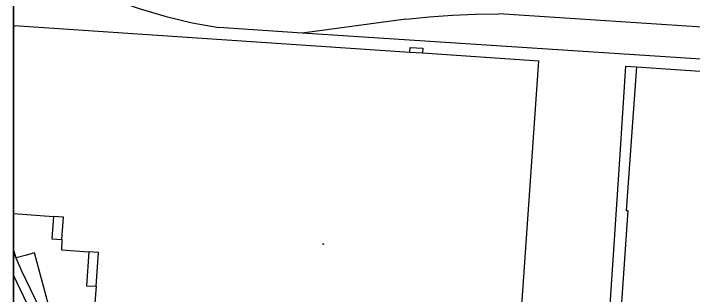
# Model space of a CAD drawing. Extents: x -598233 to -596890, y -1157848 to -1156431.
# Drawn here: x -598232.9 to -598011, y -1157701 to -1157609.1 of the extents above; entities that cross this region are included whole.
import ezdxf

# ---------------------------------------------------------------- set-up
doc = ezdxf.new("R2010")
doc.units = 0
for name, color, linetype in [('Level 11', 7, 'Continuous'), ('Level 13', 7, 'Continuous'), ('Level 39', 7, 'Continuous'), ('Level 5', 7, 'Continuous'), ('Level 51', 7, 'Continuous'), ('Vrstva 60', 7, 'Continuous'), ('zajmove_uzemi', 7, 'Continuous')]:
    doc.layers.add(name, color=color, linetype=linetype)

msp = doc.modelspace()

# ---------------------------------------------------------------- linework, layer by layer
at = {"layer": 'Level 11'}
for points in [[(-598227.03, -1157725.1), (-598226.43, -1157724.78), (-598223.24, -1157723.1), (-598219.97, -1157721.51), (-598219.02, -1157720.97), (-598217.26, -1157719.99), (-598217.62, -1157718.65), (-598226.09, -1157687.42), (-598228.71, -1157688.14), (-598232, -1157689.01), (-598232.8901, -1157686.3434)], [(-598232.8901, -1157687.3605), (-598230.18, -1157693.49), (-598221.55, -1157711.4), (-598221.62, -1157711.26), (-598219.37, -1157715.94), (-598217.72, -1157718.5), (-598217.62, -1157718.65)]]:
    msp.add_lwpolyline(points, dxfattribs=at)
at = {"layer": 'Level 13'}
msp.add_line((-598221.98, -1157717.42), (-598232.8901, -1157694.7706), dxfattribs=at)
for points in [[(-598231.33, -1157588.9099), (-598223.77, -1157593.45), (-598215.99, -1157597.6), (-598208.01, -1157601.34), (-598199.85, -1157604.68), (-598191.53, -1157607.59), (-598183.07, -1157610.07), (-598174.49, -1157612.12), (-598165.82, -1157613.7199)], [(-598104.6599, -1157611), (-598097.09, -1157610.2), (-598089.49, -1157609.64), (-598081.89, -1157609.32), (-598074.27, -1157609.24)], [(-597881.55, -1157621.83), (-598074.27, -1157609.24)], [(-598104.6599, -1157611), (-598138.6, -1157615.5)], [(-598138.6, -1157615.5), (-598165.82, -1157613.7199)], [(-597735.9699, -1157641.81), (-598138.6, -1157615.5)]]:
    msp.add_lwpolyline(points, dxfattribs=at)
at = {"layer": 'Level 39'}
for radius in [0.09, 0.0398]:
    msp.add_circle((-598131.71, -1157684.56), radius, dxfattribs=at)
at = {"layer": 'Level 5'}
for p, q in [((-598232.8901, -1157615.7073), (-598232.7, -1157613)), ((-598232.8901, -1157674.5594), (-598219.79, -1157675.5))]:
    msp.add_line(p, q, dxfattribs=at)
for points in [[(-598232.7, -1157613), (-598103.43, -1157621.74)], [(-598103.43, -1157621.74), (-598099.25, -1157622.01)], [(-598099.25, -1157622.01), (-598061.26, -1157624.63)], [(-598070.8, -1157762.69), (-598061.26, -1157624.63)], [(-598029.32, -1157626.61), (-598032.6599, -1157673.56)], [(-598029.32, -1157626.61), (-597968.51, -1157630.7199)], [(-598032.09, -1157673.58), (-598036.96, -1157743.37)], [(-598032.6599, -1157673.56), (-598032.09, -1157673.58)], [(-598216.53, -1157675.74), (-598219.79, -1157675.5)], [(-598217.09, -1157683.1), (-598216.53, -1157675.74)], [(-598217.09, -1157683.1), (-598217.24, -1157686.4699)], [(-598217.24, -1157686.4699), (-598208.27, -1157687.06)], [(-598205.18, -1157687.33), (-598208.27, -1157687.06)], [(-598205.95, -1157698.39), (-598205.18, -1157687.33)], [(-598205.95, -1157698.39), (-598206.42, -1157705.24)]]:
    msp.add_lwpolyline(points, dxfattribs=at)
at = {"layer": 'Level 51'}
for points in [[(-598103.43, -1157621.74), (-598103.33, -1157620.2)], [(-598103.33, -1157620.2), (-598099.15, -1157620.46)], [(-598099.15, -1157620.46), (-598099.25, -1157622.01)], [(-598032.86, -1157626.37), (-598034.89, -1157656.85)], [(-598032.86, -1157626.37), (-598029.32, -1157626.61)], [(-598034.89, -1157656.85), (-598043.6, -1157788.06)], [(-598219.79, -1157675.5), (-598220.36, -1157682.89)], [(-598220.36, -1157682.89), (-598217.09, -1157683.1)], [(-598208.27, -1157687.06), (-598209.04, -1157698.19)], [(-598209.04, -1157698.19), (-598205.95, -1157698.39)]]:
    msp.add_lwpolyline(points, dxfattribs=at)
at = {"layer": 'Vrstva 60'}
msp.add_lwpolyline([(-598232.8901, -1156430.8558), (-598232.8901, -1157835.5817), (-598232.81, -1157835.6), (-598231.24, -1157835.95), (-598223.73, -1157837.73), (-598218.75, -1157838.85), (-598190.54, -1157845.18), (-598175.89, -1157848.4611), (-598170.5079, -1157848.4611), (-598170.38, -1157848.22), (-598166.89, -1157841.65), (-598165.3, -1157838.66), (-598164.37, -1157836.9), (-598161.86, -1157832.18), (-598161.19, -1157830.95), (-598160.05, -1157828.86), (-598157.63, -1157824.55), (-598144.71, -1157839.14), (-598136.4065, -1157848.4611), (-597003.6644, -1157848.4611)], dxfattribs=at)
at = {"layer": 'zajmove_uzemi'}
msp.add_lwpolyline([(-598232.8901, -1156430.8558), (-596890.4624, -1156430.8558), (-596890.4624, -1157848.4611), (-598232.8901, -1157848.4611)], close=True, dxfattribs=at)

doc.saveas('drawing.dxf')
